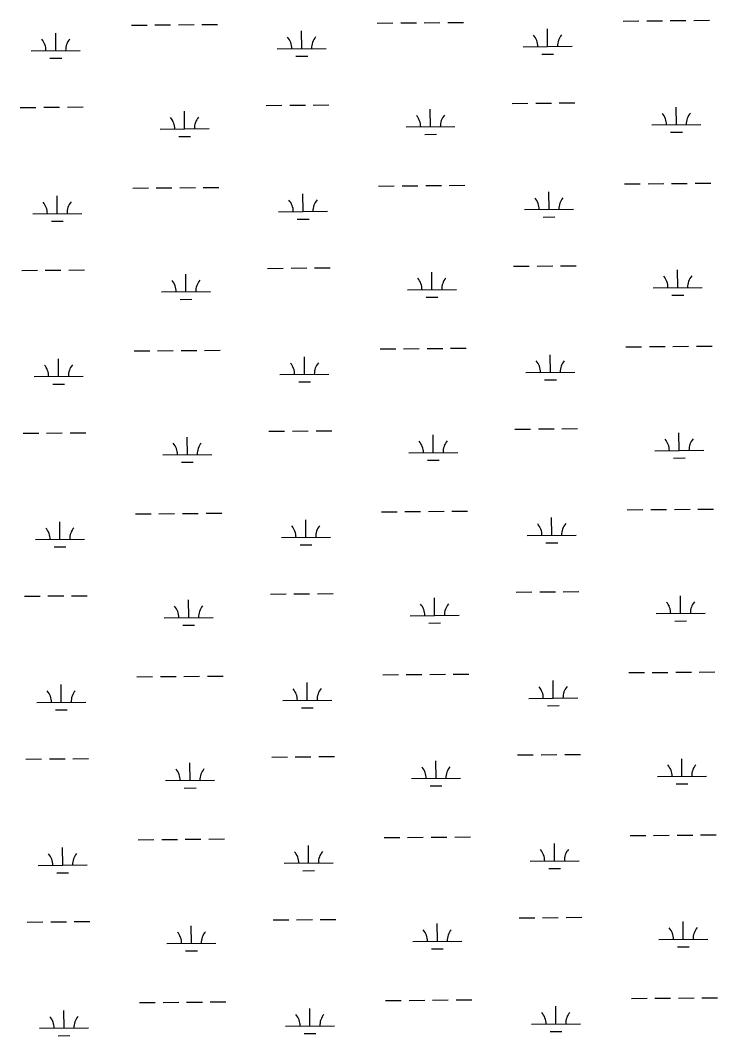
# Model space of a CAD drawing. Extents: x 3568792 to 3606828, y 529143 to 554785.
# Drawn here: x 3589536 to 3590959, y 535957 to 538031 of the extents above; entities that cross this region are included whole.
import ezdxf

# ---------------------------------------------------------------- set-up
doc = ezdxf.new("R2010")
doc.units = 0
doc.layers.add('V-WETL-SWMP', color=7, linetype='Continuous')

msp = doc.modelspace()

# ---------------------------------------------------------------- linework, layer by layer
at = {"layer": 'V-WETL-SWMP'}
for p, q in [((3589762.5, 538020.6), (3589794.5, 538020.9)), ((3589810.5, 538021.1), (3589842.5, 538021.3)), ((3589858.5, 538021.5), (3589890.5, 538021.7)), ((3589906.5, 538021.9), (3589938.5, 538022.1)), ((3590264.4, 538024.9), (3590296.4, 538025.2)), ((3590312.4, 538025.3), (3590344.4, 538025.6)), ((3590360.4, 538025.7), (3590392.4, 538026)), ((3590408.4, 538026.1), (3590440.4, 538026.4)), ((3590612.1, 537977.1), (3590611.8, 538013.1)), ((3590766.3, 538029.1), (3590798.3, 538029.4)), ((3590814.3, 538029.5), (3590846.3, 538029.8)), ((3590862.3, 538029.9), (3590894.3, 538030.2)), ((3590910.3, 538030.3), (3590942.3, 538030.6)), ((3589608.4, 537968.6), (3589608.1, 538004.6)), ((3590110.3, 537972.8), (3590110, 538008.8)), ((3590060.3, 537972.4), (3590160.3, 537973.3)), ((3590562.1, 537976.7), (3590662.1, 537977.5)), ((3589558.4, 537968.2), (3589658.4, 537969)), ((3589596.5, 537953.1), (3589620.5, 537953.3)), ((3590098.4, 537957.3), (3590122.4, 537957.5)), ((3590600.3, 537961.5), (3590624.3, 537961.7)), ((3589535.9, 537852.6), (3589567.9, 537852.8)), ((3589583.9, 537853), (3589615.9, 537853.2)), ((3589631.9, 537853.4), (3589663.9, 537853.6)), ((3590037.8, 537856.8), (3590069.8, 537857.1)), ((3590085.8, 537857.2), (3590117.8, 537857.5)), ((3590133.8, 537857.6), (3590165.8, 537857.9)), ((3590373, 537813.2), (3590372.7, 537849.2)), ((3590539.7, 537861), (3590571.7, 537861.3)), ((3590587.7, 537861.4), (3590619.7, 537861.7)), ((3590635.7, 537861.8), (3590667.7, 537862.1)), ((3590874.9, 537817.4), (3590874.6, 537853.4)), ((3589871.2, 537809), (3589870.9, 537845)), ((3589821.2, 537808.5), (3589921.2, 537809.4)), ((3590323.1, 537812.8), (3590423, 537813.6)), ((3590824.9, 537817), (3590924.9, 537817.8)), ((3589859.3, 537793.4), (3589883.3, 537793.6)), ((3590361.2, 537797.7), (3590385.2, 537797.9)), ((3590863.1, 537801.9), (3590887.1, 537802.1)), ((3589765.3, 537688), (3589797.3, 537688.3)), ((3589813.3, 537688.4), (3589845.3, 537688.7)), ((3589861.3, 537688.8), (3589893.3, 537689.1)), ((3589909.3, 537689.2), (3589941.3, 537689.5)), ((3590267.2, 537692.2), (3590299.2, 537692.5)), ((3590315.2, 537692.6), (3590347.2, 537692.9)), ((3590363.2, 537693), (3590395.2, 537693.3)), ((3590411.2, 537693.4), (3590443.2, 537693.7)), ((3590769.1, 537696.5), (3590801.1, 537696.7)), ((3590817.1, 537696.9), (3590849.1, 537697.1)), ((3590865.1, 537697.3), (3590897.1, 537697.5)), ((3590913.1, 537697.7), (3590945.1, 537697.9)), ((3589611.2, 537635.9), (3589610.9, 537671.9)), ((3590113.1, 537640.2), (3590112.8, 537676.2)), ((3590615, 537644.4), (3590614.6, 537680.4)), ((3590063.1, 537639.8), (3590163.1, 537640.6)), ((3590565, 537644), (3590665, 537644.8)), ((3589561.2, 537635.5), (3589661.2, 537636.4)), ((3589599.3, 537620.4), (3589623.3, 537620.6)), ((3590101.2, 537624.6), (3590125.2, 537624.8)), ((3590603.1, 537628.9), (3590627.1, 537629.1)), ((3589538.7, 537519.9), (3589570.7, 537520.2)), ((3589586.7, 537520.3), (3589618.7, 537520.6)), ((3589634.7, 537520.7), (3589666.7, 537521)), ((3590040.6, 537524.1), (3590072.6, 537524.4)), ((3590088.6, 537524.5), (3590120.6, 537524.8)), ((3590136.6, 537524.9), (3590168.6, 537525.2)), ((3590375.9, 537480.5), (3590375.6, 537516.5)), ((3590542.5, 537528.4), (3590574.5, 537528.6)), ((3590590.5, 537528.8), (3590622.5, 537529)), ((3590638.5, 537529.2), (3590670.5, 537529.4)), ((3590877.7, 537484.8), (3590877.4, 537520.8)), ((3589874, 537476.3), (3589873.7, 537512.3)), ((3589824, 537475.9), (3589924, 537476.7)), ((3590325.9, 537480.1), (3590425.9, 537480.9)), ((3590827.7, 537484.3), (3590927.7, 537485.2)), ((3589862.1, 537460.8), (3589886.1, 537461)), ((3590364, 537465), (3590388, 537465.2)), ((3590865.9, 537469.2), (3590889.9, 537469.4)), ((3589768.1, 537355.3), (3589800.1, 537355.6)), ((3589816.1, 537355.7), (3589848.1, 537356)), ((3589864.1, 537356.1), (3589896.1, 537356.4)), ((3589912.1, 537356.5), (3589944.1, 537356.8)), ((3590270, 537359.6), (3590302, 537359.8)), ((3590318, 537360), (3590350, 537360.2)), ((3590366, 537360.4), (3590398, 537360.6)), ((3590414, 537360.8), (3590446, 537361)), ((3590771.9, 537363.8), (3590803.9, 537364.1)), ((3590819.9, 537364.2), (3590851.9, 537364.5)), ((3590867.9, 537364.6), (3590899.9, 537364.9)), ((3590915.9, 537365), (3590947.9, 537365.3)), ((3589614, 537303.3), (3589613.7, 537339.3)), ((3590115.9, 537307.5), (3590115.6, 537343.5)), ((3590617.8, 537311.7), (3590617.5, 537347.7)), ((3590065.9, 537307.1), (3590165.9, 537307.9)), ((3590567.8, 537311.3), (3590667.8, 537312.2)), ((3589564, 537302.9), (3589664, 537303.7)), ((3589602.1, 537287.7), (3589626.1, 537287.9)), ((3590104, 537292), (3590128, 537292.2)), ((3590605.9, 537296.2), (3590629.9, 537296.4)), ((3589541.6, 537187.2), (3589573.5, 537187.5)), ((3589589.5, 537187.6), (3589621.5, 537187.9)), ((3589637.5, 537188), (3589669.5, 537188.3)), ((3590043.4, 537191.5), (3590075.4, 537191.7)), ((3590091.4, 537191.9), (3590123.4, 537192.1)), ((3590139.4, 537192.3), (3590171.4, 537192.5)), ((3590378.7, 537147.9), (3590378.4, 537183.9)), ((3590545.3, 537195.7), (3590577.3, 537196)), ((3590593.3, 537196.1), (3590625.3, 537196.4)), ((3590641.3, 537196.5), (3590673.3, 537196.8)), ((3590880.6, 537152.1), (3590880.2, 537188.1)), ((3589876.8, 537143.6), (3589876.5, 537179.6)), ((3589826.8, 537143.2), (3589926.8, 537144.1)), ((3590328.7, 537147.4), (3590428.7, 537148.3)), ((3590830.6, 537151.7), (3590930.6, 537152.5)), ((3589864.9, 537128.1), (3589888.9, 537128.3)), ((3590366.8, 537132.3), (3590390.8, 537132.5)), ((3590868.7, 537136.6), (3590892.7, 537136.8)), ((3589770.9, 537022.7), (3589802.9, 537022.9)), ((3589818.9, 537023.1), (3589850.9, 537023.3)), ((3589866.9, 537023.5), (3589898.9, 537023.7)), ((3589914.9, 537023.9), (3589946.9, 537024.1)), ((3590272.8, 537026.9), (3590304.8, 537027.2)), ((3590320.8, 537027.3), (3590352.8, 537027.6)), ((3590368.8, 537027.7), (3590400.8, 537028)), ((3590416.8, 537028.1), (3590448.8, 537028.4)), ((3590774.7, 537031.1), (3590806.7, 537031.4)), ((3590822.7, 537031.5), (3590854.7, 537031.8)), ((3590870.7, 537031.9), (3590902.7, 537032.2)), ((3590918.7, 537032.3), (3590950.7, 537032.6)), ((3589616.8, 536970.6), (3589616.5, 537006.6)), ((3590118.7, 536974.9), (3590118.4, 537010.8)), ((3590620.6, 536979.1), (3590620.3, 537015.1)), ((3590570.6, 536978.7), (3590670.6, 536979.5)), ((3589566.8, 536970.2), (3589666.8, 536971)), ((3589604.9, 536955.1), (3589628.9, 536955.3)), ((3590068.7, 536974.4), (3590168.7, 536975.3)), ((3590106.8, 536959.3), (3590130.8, 536959.5)), ((3590608.7, 536963.6), (3590632.7, 536963.8)), ((3589544.4, 536854.6), (3589576.4, 536854.8)), ((3589592.4, 536855), (3589624.4, 536855.2)), ((3589640.4, 536855.4), (3589672.4, 536855.6)), ((3590046.2, 536858.8), (3590078.2, 536859.1)), ((3590094.2, 536859.2), (3590126.2, 536859.5)), ((3590142.2, 536859.6), (3590174.2, 536859.9)), ((3590548.1, 536863), (3590580.1, 536863.3)), ((3590596.1, 536863.4), (3590628.1, 536863.7)), ((3590644.1, 536863.8), (3590676.1, 536864.1)), ((3590883.4, 536819.4), (3590883.1, 536855.4)), ((3589879.6, 536811), (3589879.3, 536847)), ((3590381.5, 536815.2), (3590381.2, 536851.2)), ((3589829.6, 536810.5), (3589929.6, 536811.4)), ((3590331.5, 536814.8), (3590431.5, 536815.6)), ((3590833.4, 536819), (3590933.4, 536819.9)), ((3589867.7, 536795.4), (3589891.7, 536795.6)), ((3590369.6, 536799.7), (3590393.6, 536799.9)), ((3590871.5, 536803.9), (3590895.5, 536804.1)), ((3589773.8, 536690), (3589805.8, 536690.3)), ((3589821.8, 536690.4), (3589853.8, 536690.7)), ((3589869.8, 536690.8), (3589901.7, 536691.1)), ((3589917.7, 536691.2), (3589949.7, 536691.5)), ((3590275.6, 536694.2), (3590307.6, 536694.5)), ((3590323.6, 536694.6), (3590355.6, 536694.9)), ((3590371.6, 536695), (3590403.6, 536695.3)), ((3590419.6, 536695.4), (3590451.6, 536695.7)), ((3590777.5, 536698.5), (3590809.5, 536698.7)), ((3590825.5, 536698.9), (3590857.5, 536699.1)), ((3590873.5, 536699.3), (3590905.5, 536699.5)), ((3590921.5, 536699.7), (3590953.5, 536700)), ((3589619.6, 536638), (3589619.3, 536674)), ((3590121.5, 536642.2), (3590121.2, 536678.2)), ((3590623.4, 536646.4), (3590623.1, 536682.4)), ((3590573.4, 536646), (3590673.4, 536646.8)), ((3589569.6, 536637.5), (3589669.6, 536638.4)), ((3590071.5, 536641.8), (3590171.5, 536642.6)), ((3590109.6, 536626.7), (3590133.6, 536626.9)), ((3590611.5, 536630.9), (3590635.5, 536631.1)), ((3589607.7, 536622.4), (3589631.7, 536622.6)), ((3589547.2, 536521.9), (3589579.2, 536522.2)), ((3589595.2, 536522.3), (3589627.2, 536522.6)), ((3589643.2, 536522.7), (3589675.2, 536523)), ((3590049.1, 536526.1), (3590081.1, 536526.4)), ((3590097.1, 536526.5), (3590129.1, 536526.8)), ((3590145.1, 536527), (3590177, 536527.2)), ((3590550.9, 536530.4), (3590582.9, 536530.6)), ((3590598.9, 536530.8), (3590630.9, 536531)), ((3590646.9, 536531.2), (3590678.9, 536531.5)), ((3590886.2, 536486.8), (3590885.9, 536522.8)), ((3589882.4, 536478.3), (3589882.1, 536514.3)), ((3590384.3, 536482.5), (3590384, 536518.5)), ((3589832.4, 536477.9), (3589932.4, 536478.7)), ((3590334.3, 536482.1), (3590434.3, 536483)), ((3590836.2, 536486.3), (3590936.2, 536487.2)), ((3589870.5, 536462.8), (3589894.5, 536463)), ((3590372.4, 536467), (3590396.4, 536467.2)), ((3590874.3, 536471.2), (3590898.3, 536471.4)), ((3589776.6, 536357.3), (3589808.6, 536357.6)), ((3589824.6, 536357.7), (3589856.6, 536358)), ((3589872.6, 536358.1), (3589904.6, 536358.4)), ((3589920.6, 536358.5), (3589952.6, 536358.8)), ((3590278.5, 536361.6), (3590310.4, 536361.8)), ((3590326.4, 536362), (3590358.4, 536362.2)), ((3590374.4, 536362.4), (3590406.4, 536362.6)), ((3590422.4, 536362.8), (3590454.4, 536363.1)), ((3590780.3, 536365.8), (3590812.3, 536366.1)), ((3590828.3, 536366.2), (3590860.3, 536366.5)), ((3590876.3, 536366.6), (3590908.3, 536366.9)), ((3590924.3, 536367), (3590956.3, 536367.3)), ((3589622.4, 536305.3), (3589622.1, 536341.3)), ((3590124.3, 536309.5), (3590124, 536345.5)), ((3590626.2, 536313.8), (3590625.9, 536349.8)), ((3590576.2, 536313.3), (3590676.2, 536314.2)), ((3589572.4, 536304.9), (3589672.4, 536305.7)), ((3590074.3, 536309.1), (3590174.3, 536309.9)), ((3590112.4, 536294), (3590136.4, 536294.2)), ((3590614.3, 536298.2), (3590638.3, 536298.4)), ((3589610.5, 536289.8), (3589634.5, 536290)), ((3589550, 536189.2), (3589582, 536189.5)), ((3589598, 536189.6), (3589630, 536189.9)), ((3589646, 536190.1), (3589678, 536190.3)), ((3590051.9, 536193.5), (3590083.9, 536193.7)), ((3590099.9, 536193.9), (3590131.9, 536194.2)), ((3590147.9, 536194.3), (3590179.9, 536194.6)), ((3590553.8, 536197.7), (3590585.7, 536198)), ((3590601.7, 536198.1), (3590633.7, 536198.4)), ((3590649.7, 536198.5), (3590681.7, 536198.8)), ((3590889, 536154.1), (3590888.7, 536190.1)), ((3589885.2, 536145.6), (3589884.9, 536181.6)), ((3590387.1, 536149.9), (3590386.8, 536185.9)), ((3590337.1, 536149.5), (3590437.1, 536150.3)), ((3590839, 536153.7), (3590939, 536154.5)), ((3589835.2, 536145.2), (3589935.2, 536146.1)), ((3589873.3, 536130.1), (3589897.3, 536130.3)), ((3590375.2, 536134.3), (3590399.2, 536134.5)), ((3590877.1, 536138.6), (3590901.1, 536138.8)), ((3589779.4, 536024.7), (3589811.4, 536024.9)), ((3589827.4, 536025.1), (3589859.4, 536025.3)), ((3589875.4, 536025.5), (3589907.4, 536025.8)), ((3589923.4, 536025.9), (3589955.4, 536026.2)), ((3590281.3, 536028.9), (3590313.3, 536029.2)), ((3590329.3, 536029.3), (3590361.3, 536029.6)), ((3590377.3, 536029.7), (3590409.3, 536030)), ((3590425.3, 536030.1), (3590457.3, 536030.4)), ((3590783.1, 536033.1), (3590815.1, 536033.4)), ((3590831.1, 536033.5), (3590863.1, 536033.8)), ((3590879.1, 536033.9), (3590911.1, 536034.2)), ((3590927.1, 536034.4), (3590959.1, 536034.6)), ((3589625.2, 535972.6), (3589624.9, 536008.6)), ((3590127.1, 535976.9), (3590126.8, 536012.9)), ((3590629, 535981.1), (3590628.7, 536017.1)), ((3590579, 535980.7), (3590679, 535981.5)), ((3589575.2, 535972.2), (3589675.2, 535973)), ((3590077.1, 535976.4), (3590177.1, 535977.3)), ((3590115.2, 535961.3), (3590139.2, 535961.5)), ((3590617.1, 535965.6), (3590641.1, 535965.8)), ((3589613.3, 535957.1), (3589637.3, 535957.3))]:
    msp.add_line(p, q, dxfattribs=at)
for centre, start, end in [((3589553.1, 537968.6), 359.7115, 41.2552), ((3589663.6, 537969.5), 139.7115, 181.2552), ((3590055, 537972.8), 359.7115, 41.2552), ((3590165.5, 537973.8), 139.7115, 181.2552), ((3590556.9, 537977.1), 359.7115, 41.2552), ((3590667.4, 537978), 139.7115, 181.2552), ((3589815.9, 537809), 359.7115, 41.2552), ((3589926.4, 537809.9), 139.7115, 181.2552), ((3590317.8, 537813.2), 359.7115, 41.2552), ((3590428.3, 537814.1), 139.7115, 181.2552), ((3590819.7, 537817.4), 359.7115, 41.2552), ((3590930.2, 537818.4), 139.7115, 181.2552), ((3590057.8, 537640.2), 359.7115, 41.2552), ((3590168.3, 537641.1), 139.7115, 181.2552), ((3590559.7, 537644.4), 359.7115, 41.2552), ((3590670.2, 537645.4), 139.7115, 181.2552), ((3589555.9, 537636), 359.7115, 41.2552), ((3589666.4, 537636.9), 139.7115, 181.2552), ((3589818.7, 537476.3), 359.7115, 41.2552), ((3589929.2, 537477.2), 139.7115, 181.2552), ((3590320.6, 537480.5), 359.7115, 41.2552), ((3590431.1, 537481.5), 139.7115, 181.2552), ((3590822.5, 537484.8), 359.7115, 41.2552), ((3590933, 537485.7), 139.7115, 181.2552), ((3590060.6, 537307.5), 359.7115, 41.2552), ((3590171.1, 537308.5), 139.7115, 181.2552), ((3590562.5, 537311.8), 359.7115, 41.2552), ((3590673, 537312.7), 139.7115, 181.2552), ((3589558.7, 537303.3), 359.7115, 41.2552), ((3589669.2, 537304.2), 139.7115, 181.2552), ((3589821.5, 537143.6), 359.7115, 41.2552), ((3589932, 537144.6), 139.7115, 181.2552), ((3590323.4, 537147.9), 359.7115, 41.2552), ((3590433.9, 537148.8), 139.7115, 181.2552), ((3590825.3, 537152.1), 359.7115, 41.2552), ((3590935.8, 537153), 139.7115, 181.2552), ((3590063.4, 536974.9), 359.7115, 41.2552), ((3590173.9, 536975.8), 139.7115, 181.2552), ((3590565.3, 536979.1), 359.7115, 41.2552), ((3590675.8, 536980), 139.7115, 181.2552), ((3589561.5, 536970.6), 359.7115, 41.2552), ((3589672, 536971.6), 139.7115, 181.2552), ((3589824.3, 536811), 359.7115, 41.2552), ((3589934.8, 536811.9), 139.7115, 181.2552), ((3590326.2, 536815.2), 359.7115, 41.2552), ((3590436.7, 536816.1), 139.7115, 181.2552), ((3590828.1, 536819.4), 359.7115, 41.2552), ((3590938.6, 536820.4), 139.7115, 181.2552), ((3590066.2, 536642.2), 359.7115, 41.2552), ((3590176.7, 536643.1), 139.7115, 181.2552), ((3590568.1, 536646.4), 359.7115, 41.2552), ((3590678.6, 536647.4), 139.7115, 181.2552), ((3589564.4, 536638), 359.7115, 41.2552), ((3589674.8, 536638.9), 139.7115, 181.2552), ((3589827.1, 536478.3), 359.7115, 41.2552), ((3589937.6, 536479.2), 139.7115, 181.2552), ((3590329, 536482.5), 359.7115, 41.2552), ((3590439.5, 536483.5), 139.7115, 181.2552), ((3590830.9, 536486.8), 359.7115, 41.2552), ((3590941.4, 536487.7), 139.7115, 181.2552), ((3590179.5, 536310.5), 139.7115, 181.2552), ((3590570.9, 536313.8), 359.7115, 41.2552), ((3590681.4, 536314.7), 139.7115, 181.2552), ((3589567.2, 536305.3), 359.7115, 41.2552), ((3589677.6, 536306.2), 139.7115, 181.2552), ((3590069, 536309.5), 359.7115, 41.2552), ((3589830, 536145.6), 359.7115, 41.2552), ((3589940.4, 536146.6), 139.7115, 181.2552), ((3590331.8, 536149.9), 359.7115, 41.2552), ((3590442.3, 536150.8), 139.7115, 181.2552), ((3590833.7, 536154.1), 359.7115, 41.2552), ((3590944.2, 536155), 139.7115, 181.2552), ((3590573.7, 535981.1), 359.7115, 41.2552), ((3590684.2, 535982), 139.7115, 181.2552), ((3589570, 535972.6), 359.7115, 41.2552), ((3589680.4, 535973.6), 139.7115, 181.2552), ((3590071.9, 535976.9), 359.7115, 41.2552), ((3590182.3, 535977.8), 139.7115, 181.2552)]:
    msp.add_arc(centre, 35.2, start, end, dxfattribs=at)

doc.saveas('drawing.dxf')
